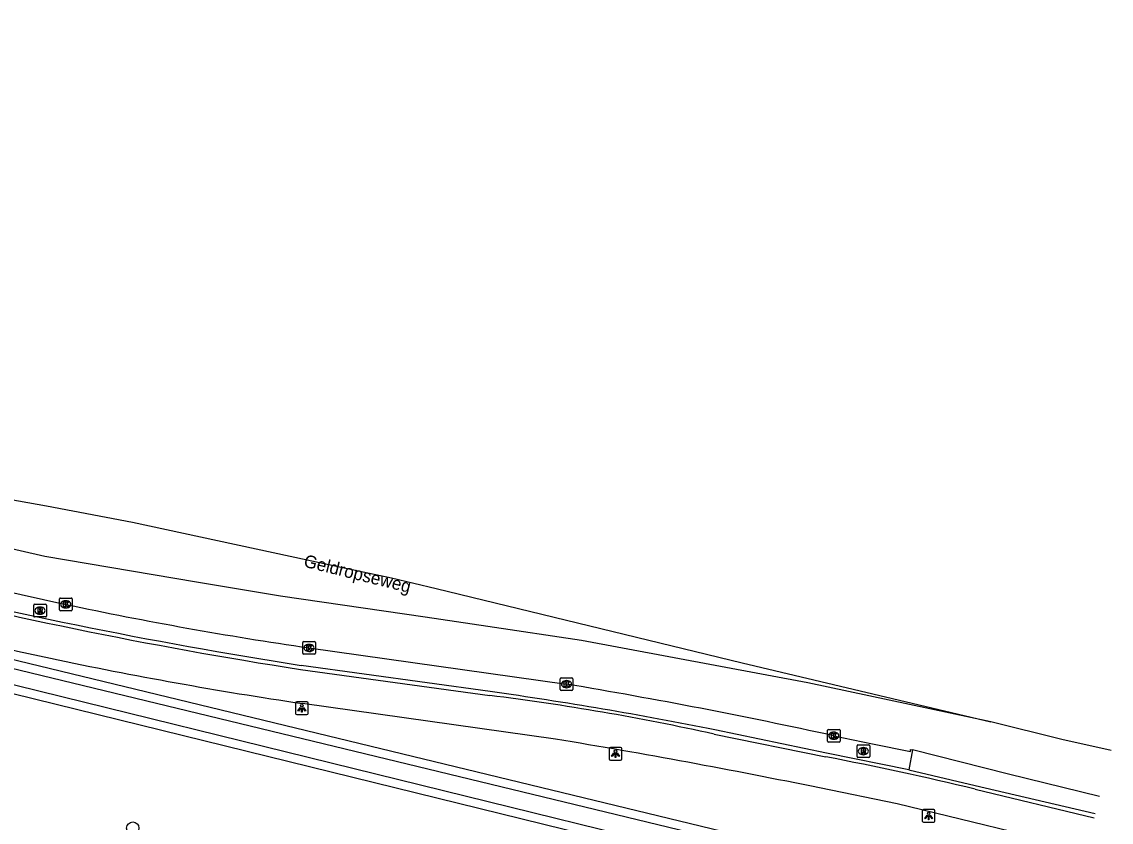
# Model space of a CAD drawing. Extents: x 162812 to 163818, y 381639 to 382470.
# Drawn here: x 163731.8 to 163817.6, y 382279.1 to 382342.2 of the extents above; entities that cross this region are included whole.
import ezdxf

# ---------------------------------------------------------------- set-up
doc = ezdxf.new("R2010")
doc.units = 0
for name, color, linetype in [('IMGEO_Berm_groen', 7, 'Continuous'), ('IMGEO_Berm_open', 7, 'Continuous'), ('IMGEO_Boom', 7, 'Continuous'), ('IMGEO_Fietspad_gesloten', 7, 'Continuous'), ('IMGEO_Gemengd_bos', 7, 'Continuous'), ('IMGEO_Greppel_droge_sloot', 7, 'Continuous'), ('IMGEO_Kolk', 7, 'Continuous'), ('IMGEO_Lichtpunt', 7, 'Continuous'), ('IMGEO_Muur', 7, 'Continuous'), ('IMGEO_Openbare_ruimte_label', 7, 'Continuous'), ('IMGEO_Rijbaan_regionaal_gesloten', 7, 'Continuous'), ('IMGEO_Rioolput', 7, 'Continuous')]:
    doc.layers.add(name, color=color, linetype=linetype)

msp = doc.modelspace()

# ---------------------------------------------------------------- linework, layer by layer
at = {"layer": 'IMGEO_Berm_groen'}
msp.add_lwpolyline([(163570.848, 382331.04), (163628.135, 382316.897), (163790.356, 382277.615), (163795.117, 382276.462), (163814.335, 382271.696)], dxfattribs=at)
at = {"layer": 'IMGEO_Berm_open'}
msp.add_lwpolyline([(163801.993, 382284.824), (163801.703, 382283.24)], dxfattribs=at)
at = {"layer": 'IMGEO_Boom'}
msp.add_circle((163740.571, 382278.662), 0.489, dxfattribs=at)
at = {"layer": 'IMGEO_Fietspad_gesloten'}
for points in [[(163773.867, 382285.67), (163753.947, 382288.471)], [(163815.664, 382276.948), (163800.793, 382280.57), (163794.677, 382281.821)]]:
    msp.add_lwpolyline(points, dxfattribs=at)
for centre, radius, start, end in [((163837.069, 382766.574), 485.576, 256.08769, 257.75533), ((163803.932, 382623.231), 338.471, 258.09091, 261.50762), ((163683.583, 381739.36), 553.72, 78.42607, 80.61602)]:
    msp.add_arc(centre, radius, start, end, dxfattribs=at)
at = {"layer": 'IMGEO_Gemengd_bos'}
msp.add_lwpolyline([(163813.631, 382268.917), (163789.601, 382274.834), (163669.317, 382304.454), (163578.559, 382326.591), (163570.126, 382328.542), (163570.848, 382331.04)], dxfattribs=at)
at = {"layer": 'IMGEO_Greppel_droge_sloot'}
for points in [[(163627.963, 382316.193), (163571.351, 382330.17), (163571.034, 382329.075), (163578.726, 382327.296), (163669.489, 382305.158), (163789.774, 382275.537), (163813.809, 382269.619)], [(163814.157, 382270.994), (163794.945, 382275.758), (163790.185, 382276.911), (163627.963, 382316.193)]]:
    msp.add_lwpolyline(points, dxfattribs=at)
at = {"layer": 'IMGEO_Kolk'}
for p, q in [((163734.789, 382295.868), (163734.789, 382296.72)), ((163734.864, 382296.794), (163735.716, 382296.794)), ((163735.3, 382296.014), (163735.275, 382296.014)), ((163735.277, 382296.574), (163735.302, 382296.574)), ((163735.79, 382296.72), (163735.79, 382295.868)), ((163735.716, 382295.794), (163734.864, 382295.794)), ((163753.954, 382292.436), (163753.954, 382293.288)), ((163754.029, 382293.362), (163754.881, 382293.362)), ((163754.465, 382292.582), (163754.44, 382292.582)), ((163754.442, 382293.142), (163754.467, 382293.142)), ((163754.955, 382293.288), (163754.955, 382292.436)), ((163754.881, 382292.362), (163754.029, 382292.362)), ((163774.241, 382289.58), (163774.241, 382290.432)), ((163774.316, 382290.506), (163775.168, 382290.506)), ((163774.729, 382290.286), (163774.754, 382290.286)), ((163775.242, 382290.432), (163775.242, 382289.58)), ((163775.168, 382289.506), (163774.316, 382289.506)), ((163774.752, 382289.726), (163774.727, 382289.726)), ((163795.295, 382285.513), (163795.295, 382286.365)), ((163795.37, 382286.439), (163796.222, 382286.439)), ((163795.783, 382286.219), (163795.808, 382286.219)), ((163796.296, 382286.365), (163796.296, 382285.513)), ((163796.222, 382285.439), (163795.37, 382285.439)), ((163795.806, 382285.659), (163795.781, 382285.659))]:
    msp.add_line(p, q, dxfattribs=at)
for points in [[(163734.789, 382295.868), (163734.789, 382296.72)], [(163734.864, 382296.794), (163735.716, 382296.794)], [(163735.11, 382296.494), (163735.233, 382296.494), (163735.233, 382296.343), (163735.363, 382296.494), (163735.527, 382296.494), (163735.381, 382296.343), (163735.534, 382296.094), (163735.382, 382296.094), (163735.297, 382296.258), (163735.233, 382296.191), (163735.233, 382296.094), (163735.11, 382296.094), (163735.11, 382296.494)], [(163735.79, 382296.72), (163735.79, 382295.868)], [(163735.716, 382295.794), (163734.864, 382295.794)], [(163753.954, 382292.436), (163753.954, 382293.288)], [(163754.029, 382293.362), (163754.881, 382293.362)], [(163754.275, 382293.062), (163754.398, 382293.062), (163754.398, 382292.911), (163754.528, 382293.062), (163754.692, 382293.062), (163754.546, 382292.911), (163754.699, 382292.662), (163754.547, 382292.662), (163754.462, 382292.826), (163754.398, 382292.759), (163754.398, 382292.662), (163754.275, 382292.662), (163754.275, 382293.062)], [(163754.955, 382293.288), (163754.955, 382292.436)], [(163754.881, 382292.362), (163754.029, 382292.362)], [(163774.241, 382289.58), (163774.241, 382290.432)], [(163774.316, 382290.506), (163775.168, 382290.506)], [(163774.562, 382290.206), (163774.685, 382290.206), (163774.685, 382290.055), (163774.815, 382290.206), (163774.979, 382290.206), (163774.833, 382290.055), (163774.986, 382289.806), (163774.834, 382289.806), (163774.749, 382289.97), (163774.685, 382289.903), (163774.685, 382289.806), (163774.562, 382289.806), (163774.562, 382290.206)], [(163775.242, 382290.432), (163775.242, 382289.58)], [(163775.168, 382289.506), (163774.316, 382289.506)], [(163795.295, 382285.513), (163795.295, 382286.365)], [(163795.37, 382286.439), (163796.222, 382286.439)], [(163795.616, 382286.139), (163795.739, 382286.139), (163795.739, 382285.988), (163795.869, 382286.139), (163796.033, 382286.139), (163795.887, 382285.988), (163796.04, 382285.739), (163795.888, 382285.739), (163795.803, 382285.903), (163795.739, 382285.836), (163795.739, 382285.739), (163795.616, 382285.739), (163795.616, 382286.139)], [(163796.296, 382286.365), (163796.296, 382285.513)], [(163796.222, 382285.439), (163795.37, 382285.439)]]:
    msp.add_lwpolyline(points, dxfattribs=at)
for centre, start, end in [((163734.866, 382296.718), 91.55205, 178.44795), ((163734.866, 382296.718), 91.55205, 178.44795), ((163735.714, 382296.718), 1.55205, 88.44795), ((163735.714, 382296.718), 1.55205, 88.44795), ((163734.866, 382295.87), 181.55205, 268.44795), ((163734.866, 382295.87), 181.55205, 268.44795), ((163735.714, 382295.87), 271.55205, 358.44795), ((163735.714, 382295.87), 271.55205, 358.44795), ((163754.031, 382293.286), 91.55205, 178.44795), ((163754.031, 382293.286), 91.55205, 178.44795), ((163754.879, 382293.286), 1.55205, 88.44795), ((163754.879, 382293.286), 1.55205, 88.44795), ((163754.031, 382292.438), 181.55205, 268.44795), ((163754.031, 382292.438), 181.55205, 268.44795), ((163754.879, 382292.438), 271.55205, 358.44795), ((163754.879, 382292.438), 271.55205, 358.44795), ((163774.318, 382290.43), 91.55205, 178.44795), ((163774.318, 382290.43), 91.55205, 178.44795), ((163775.166, 382290.43), 1.55205, 88.44795), ((163775.166, 382290.43), 1.55205, 88.44795), ((163774.318, 382289.582), 181.55205, 268.44795), ((163774.318, 382289.582), 181.55205, 268.44795), ((163775.166, 382289.582), 271.55205, 358.44795), ((163775.166, 382289.582), 271.55205, 358.44795), ((163795.372, 382286.363), 91.55205, 178.44795), ((163795.372, 382286.363), 91.55205, 178.44795), ((163796.22, 382286.363), 1.55205, 88.44795), ((163796.22, 382286.363), 1.55205, 88.44795), ((163795.372, 382285.515), 181.55205, 268.44795), ((163795.372, 382285.515), 181.55205, 268.44795), ((163796.22, 382285.515), 271.55205, 358.44795), ((163796.22, 382285.515), 271.55205, 358.44795)]:
    msp.add_arc(centre, 0.0765, start, end, dxfattribs=at)
for centre, major_axis, ratio, start_param, end_param in [((163735.276, 382296.294), (-0.387, 0.002), 0.722429, 4.712389, 7.853982), ((163735.301, 382296.294), (-0.39, 0.002), 0.717154, 1.570796, 4.712389), ((163754.441, 382292.862), (-0.387, 0.002), 0.722429, 4.712389, 7.853982), ((163754.466, 382292.862), (-0.39, 0.002), 0.717154, 1.570796, 4.712389), ((163774.728, 382290.006), (-0.387, 0.002), 0.722429, 4.712389, 7.853982), ((163774.753, 382290.006), (-0.39, 0.002), 0.717154, 1.570796, 4.712389), ((163795.782, 382285.939), (-0.387, 0.002), 0.722429, 4.712389, 7.853982), ((163795.807, 382285.939), (-0.39, 0.002), 0.717154, 1.570796, 4.712389)]:
    msp.add_ellipse(centre, major_axis=major_axis, ratio=ratio, start_param=start_param, end_param=end_param, dxfattribs=at)
at = {"layer": 'IMGEO_Lichtpunt'}
for p, q in [((163753.389, 382288.507), (163753.389, 382287.7)), ((163753.389, 382288.507), (163753.389, 382287.7)), ((163754.291, 382288.602), (163753.483, 382288.602)), ((163754.291, 382288.602), (163753.483, 382288.602)), ((163754.385, 382287.7), (163754.385, 382288.507)), ((163754.385, 382287.7), (163754.385, 382288.507)), ((163753.483, 382287.606), (163754.291, 382287.606)), ((163753.483, 382287.606), (163754.291, 382287.606)), ((163778.096, 382284.924), (163778.096, 382284.117)), ((163778.096, 382284.924), (163778.096, 382284.117)), ((163778.998, 382285.019), (163778.19, 382285.019)), ((163778.998, 382285.019), (163778.19, 382285.019)), ((163779.092, 382284.117), (163779.092, 382284.924)), ((163779.092, 382284.117), (163779.092, 382284.924)), ((163778.19, 382284.023), (163778.998, 382284.023)), ((163778.19, 382284.023), (163778.998, 382284.023)), ((163802.767, 382280.023), (163802.767, 382279.216)), ((163802.767, 382280.023), (163802.767, 382279.216)), ((163803.669, 382280.118), (163802.861, 382280.118)), ((163803.669, 382280.118), (163802.861, 382280.118)), ((163803.763, 382279.216), (163803.763, 382280.023)), ((163803.763, 382279.216), (163803.763, 382280.023)), ((163802.861, 382279.122), (163803.669, 382279.122)), ((163802.861, 382279.122), (163803.669, 382279.122))]:
    msp.add_line(p, q, dxfattribs=at)
for points in [[(163753.763, 382288.171), (163753.802, 382288.143), (163753.614, 382287.881), (163753.576, 382287.908), (163753.763, 382288.171)], [(163753.865, 382288.123), (163753.912, 382288.123), (163753.912, 382287.801), (163753.865, 382287.801), (163753.865, 382288.123)], [(163753.975, 382288.143), (163754.013, 382288.17), (163754.2, 382287.908), (163754.161, 382287.88), (163753.975, 382288.143)], [(163778.47, 382284.588), (163778.509, 382284.56), (163778.321, 382284.298), (163778.283, 382284.325), (163778.47, 382284.588)], [(163778.572, 382284.54), (163778.619, 382284.54), (163778.619, 382284.218), (163778.572, 382284.218), (163778.572, 382284.54)], [(163778.682, 382284.56), (163778.72, 382284.587), (163778.907, 382284.325), (163778.868, 382284.297), (163778.682, 382284.56)], [(163803.141, 382279.687), (163803.18, 382279.659), (163802.992, 382279.397), (163802.954, 382279.424), (163803.141, 382279.687)], [(163803.243, 382279.639), (163803.29, 382279.639), (163803.29, 382279.317), (163803.243, 382279.317), (163803.243, 382279.639)], [(163803.353, 382279.659), (163803.391, 382279.686), (163803.578, 382279.424), (163803.539, 382279.396), (163803.353, 382279.659)]]:
    msp.add_lwpolyline(points, dxfattribs=at)
for centre in [(163753.888, 382288.305), (163778.595, 382284.722), (163803.266, 382279.821)]:
    msp.add_circle(centre, 0.0994, dxfattribs=at)
for centre, start, end in [((163753.483, 382288.507), 90, 180), ((163753.483, 382288.507), 90, 180), ((163754.291, 382288.507), 0, 90), ((163754.291, 382288.507), 0, 90), ((163753.483, 382287.7), 180, 270), ((163753.483, 382287.7), 180, 270), ((163754.291, 382287.7), 270, 0), ((163754.291, 382287.7), 270, 360), ((163778.19, 382284.924), 90, 180), ((163778.19, 382284.924), 90, 180), ((163778.998, 382284.924), 0, 90), ((163778.998, 382284.924), 0, 90), ((163778.19, 382284.117), 180, 270), ((163778.19, 382284.117), 180, 270), ((163778.998, 382284.117), 270, 0), ((163778.998, 382284.117), 270, 360), ((163802.861, 382280.023), 90, 180), ((163802.861, 382280.023), 90, 180), ((163803.669, 382280.023), 0, 90), ((163803.669, 382280.023), 0, 90), ((163802.861, 382279.216), 180, 270), ((163802.861, 382279.216), 180, 270), ((163803.669, 382279.216), 270, 0), ((163803.669, 382279.216), 270, 360)]:
    msp.add_arc(centre, 0.0946, start, end, dxfattribs=at)
at = {"layer": 'IMGEO_Muur'}
for points in [[(163753.771, 382291.161), (163768.692, 382289.11)], [(163768.72, 382289.418), (163753.841, 382291.486)], [(163786.365, 382286.063), (163795.172, 382284.287)], [(163801.703, 382283.24), (163795.23, 382284.564), (163786.434, 382286.393)], [(163801.703, 382283.24), (163806.941, 382282.025), (163816.389, 382279.813)], [(163806.928, 382281.738), (163816.304, 382279.477)]]:
    msp.add_lwpolyline(points, dxfattribs=at)
for centre, radius, start, end in [((163813.317, 382673.058), 386.18, 255.79882, 261.14047), ((163812.692, 382667.558), 380.981, 255.68878, 261.10312), ((163727.06, 381992.086), 300.237, 78.59419, 82.0241), ((163745.1, 382099.495), 191.077, 77.52805, 82.90757), ((163732.374, 381966.279), 324.149, 76.703, 78.82937)]:
    msp.add_arc(centre, radius, start, end, dxfattribs=at)
at = {"layer": 'IMGEO_Rijbaan_regionaal_gesloten'}
for points in [[(163572.385, 382339.692), (163572.965, 382342.214), (163608.256, 382333.699), (163645.84, 382324.725), (163687.395, 382314.608), (163728.307, 382305.043), (163733.768, 382304.052), (163740.549, 382302.77), (163756.998, 382299.238), (163760.946, 382298.39), (163764.458, 382297.538), (163788.565, 382291.687), (163808.174, 382287.028)], [(163808.174, 382287.028), (163793.753, 382290.116), (163775.93, 382293.454), (163768.529, 382294.559), (163763.61, 382295.294), (163752.21, 382296.949), (163745.591, 382298.053), (163733.639, 382300.076), (163724.813, 382302.1), (163690.872, 382310.708), (163685.648, 382312.033), (163669.284, 382315.712), (163635.313, 382324.449), (163621.339, 382327.668), (163595.173, 382334.095), (163572.385, 382339.692)], [(163571.553, 382336.07), (163591.274, 382331.275), (163631.026, 382321.522), (163652.847, 382316.197), (163671.747, 382311.602), (163691.627, 382306.764), (163713.458, 382301.433), (163721.438, 382299.467), (163728.246, 382297.87), (163735.287, 382296.295)], [(163754.451, 382292.863), (163774.738, 382290.007)], [(163817.646, 382284.779), (163813.759, 382285.636), (163808.174, 382287.028)], [(163795.793, 382285.94), (163798.845, 382285.302), (163801.822, 382284.693), (163801.844, 382284.861), (163801.993, 382284.824)], [(163816.73, 382281.159), (163809.559, 382282.918), (163801.993, 382284.824)]]:
    msp.add_lwpolyline(points, dxfattribs=at)
for centre, radius, start, end in [((163798.614, 382594.687), 305.038, 258.01802, 261.67552), ((163700.021, 381846.659), 449.6, 77.70082, 80.43387)]:
    msp.add_arc(centre, radius, start, end, dxfattribs=at)
at = {"layer": 'IMGEO_Rioolput'}
for p, q in [((163732.766, 382295.374), (163732.766, 382296.226)), ((163732.841, 382296.3), (163733.693, 382296.3)), ((163733.254, 382296.08), (163733.279, 382296.08)), ((163733.767, 382296.226), (163733.767, 382295.374)), ((163733.693, 382295.3), (163732.841, 382295.3)), ((163733.277, 382295.52), (163733.252, 382295.52)), ((163797.622, 382284.295), (163797.622, 382285.147)), ((163797.697, 382285.221), (163798.549, 382285.221)), ((163798.11, 382285.001), (163798.135, 382285.001)), ((163798.623, 382285.147), (163798.623, 382284.295)), ((163798.549, 382284.221), (163797.697, 382284.221)), ((163798.133, 382284.441), (163798.108, 382284.441))]:
    msp.add_line(p, q, dxfattribs=at)
for points in [[(163732.766, 382295.374), (163732.766, 382296.226)], [(163732.841, 382296.3), (163733.693, 382296.3)], [(163733.355, 382295.998), (163733.103, 382296), (163733.103, 382295.6)], [(163733.767, 382296.226), (163733.767, 382295.374)], [(163733.693, 382295.3), (163732.841, 382295.3)], [(163733.103, 382295.6), (163733.227, 382295.6), (163733.227, 382295.762), (163733.238, 382295.762)], [(163733.281, 382295.919), (163733.227, 382295.919), (163733.227, 382295.838)], [(163733.227, 382295.838), (163733.279, 382295.838)], [(163733.285, 382295.733), (163733.356, 382295.6), (163733.496, 382295.6), (163733.431, 382295.726)], [(163797.622, 382284.295), (163797.622, 382285.147)], [(163797.697, 382285.221), (163798.549, 382285.221)], [(163798.211, 382284.919), (163797.959, 382284.921), (163797.959, 382284.521)], [(163798.623, 382285.147), (163798.623, 382284.295)], [(163798.549, 382284.221), (163797.697, 382284.221)], [(163797.959, 382284.521), (163798.083, 382284.521), (163798.083, 382284.683), (163798.094, 382284.683)], [(163798.137, 382284.84), (163798.083, 382284.84), (163798.083, 382284.759)], [(163798.083, 382284.759), (163798.135, 382284.759)], [(163798.141, 382284.654), (163798.212, 382284.521), (163798.352, 382284.521), (163798.287, 382284.647)]]:
    msp.add_lwpolyline(points, dxfattribs=at)
for centre, radius, start, end in [((163732.843, 382296.224), 0.0765, 91.55205, 178.44795), ((163732.843, 382296.224), 0.0765, 91.55205, 178.44795), ((163733.691, 382296.224), 0.0765, 1.55205, 88.44795), ((163733.691, 382296.224), 0.0765, 1.55205, 88.44795), ((163732.843, 382295.376), 0.0765, 181.55205, 268.44795), ((163732.843, 382295.376), 0.0765, 181.55205, 268.44795), ((163733.237, 382295.709), 0.0533, 26.02933, 88.69889), ((163733.263, 382296.027), 0.19, 274.7715, 282.96867), ((163733.287, 382295.823), 0.0964, 77.00612, 93.18647), ((163733.301, 382295.88), 0.0378, 276.66336, 79.67722), ((163733.354, 382295.888), 0.109, 350.36119, 89.41601), ((163733.352, 382295.888), 0.112, 277.58423, 350.98172), ((163733.336, 382295.673), 0.108, 29.51342, 73.79051), ((163733.691, 382295.376), 0.0765, 271.55205, 358.44795), ((163733.691, 382295.376), 0.0765, 271.55205, 358.44795), ((163797.699, 382285.145), 0.0765, 91.55205, 178.44795), ((163797.699, 382285.145), 0.0765, 91.55205, 178.44795), ((163798.21, 382284.809), 0.109, 350.36119, 89.41601), ((163798.547, 382285.145), 0.0765, 1.55205, 88.44795), ((163798.547, 382285.145), 0.0765, 1.55205, 88.44795), ((163797.699, 382284.297), 0.0765, 181.55205, 268.44795), ((163797.699, 382284.297), 0.0765, 181.55205, 268.44795), ((163798.093, 382284.63), 0.0533, 26.02933, 88.69889), ((163798.119, 382284.948), 0.19, 274.7715, 282.96867), ((163798.143, 382284.744), 0.0964, 77.00612, 93.18647), ((163798.157, 382284.801), 0.0378, 276.66336, 79.67722), ((163798.208, 382284.809), 0.112, 277.58423, 350.98172), ((163798.192, 382284.594), 0.108, 29.51342, 73.79051), ((163798.547, 382284.297), 0.0765, 271.55205, 358.44795), ((163798.547, 382284.297), 0.0765, 271.55205, 358.44795)]:
    msp.add_arc(centre, radius, start, end, dxfattribs=at)
for centre, major_axis, ratio, start_param, end_param in [((163733.253, 382295.8), (-0.387, 0.002), 0.722429, 4.712389, 7.853982), ((163733.278, 382295.8), (-0.39, 0.002), 0.717154, 1.570796, 4.712389), ((163798.109, 382284.721), (-0.387, 0.002), 0.722429, 4.712389, 7.853982), ((163798.134, 382284.721), (-0.39, 0.002), 0.717154, 1.570796, 4.712389)]:
    msp.add_ellipse(centre, major_axis=major_axis, ratio=ratio, start_param=start_param, end_param=end_param, dxfattribs=at)

# ---------------------------------------------------------------- texts
at = {"layer": 'IMGEO_Openbare_ruimte_label'}
msp.add_text('Geldropseweg', height=1, rotation=345.99156, dxfattribs=at).set_placement((163753.973, 382299.276))

doc.saveas('drawing.dxf')
